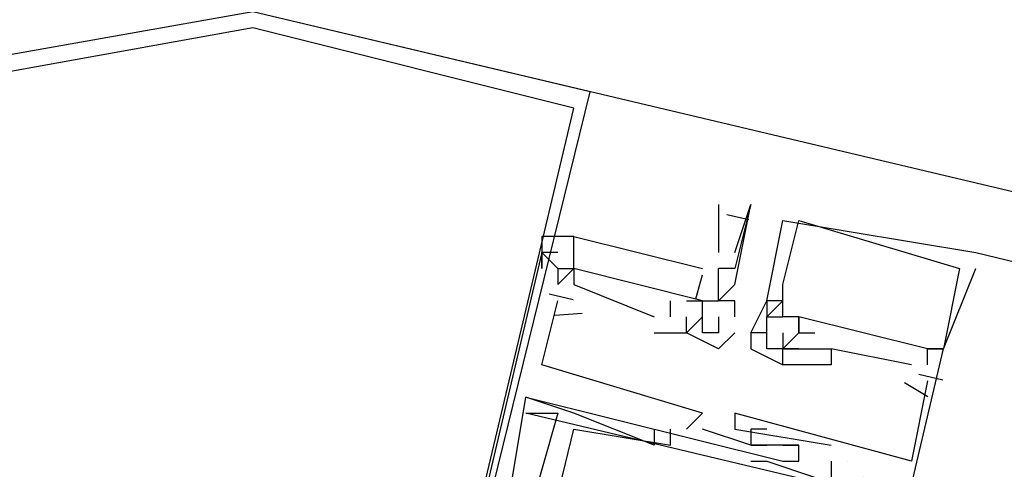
# Model space of a CAD drawing. Header units: feet. Extents: x -79 to 198, y -22 to 181.
# Tile 257 of 318: x 78.993 to 79.81, y 151.504 to 151.878. Entities that reach past the tile are written whole.
import ezdxf

# ---------------------------------------------------------------- set-up
doc = ezdxf.new("R2010")
doc.units = ezdxf.units.FT
doc.layers.add('A-LINEA', color=7, linetype='CONTINUOUS')

msp = doc.modelspace()

# ---------------------------------------------------------------- linework, layer by layer
at = {"layer": 'A-LINEA'}
for p, q in [((88.24, 149.7378), (79.1867, 151.8844)), ((79.5733, 151.7244), (79.5733, 151.6844)), ((79.5867, 151.6844), (79.6, 151.7244)), ((79.6, 151.7244), (79.6, 151.7244)), ((79.5801, 151.7161), (79.5984, 151.7118)), ((79.6267, 151.7111), (79.6267, 151.7111)), ((79.6267, 151.7111), (79.6267, 151.7111)), ((79.6267, 151.7111), (79.6267, 151.7111)), ((79.64, 151.7111), (79.64, 151.7111)), ((79.64, 151.7111), (79.64, 151.7111)), ((79.64, 151.7111), (79.64, 151.7111)), ((79.4267, 151.6844), (79.4267, 151.6844)), ((79.4267, 151.6844), (79.4267, 151.6844)), ((79.4267, 151.6844), (79.4267, 151.6844)), ((79.44, 151.6844), (79.44, 151.6844)), ((79.44, 151.6844), (79.44, 151.6844)), ((79.44, 151.6844), (79.44, 151.6844)), ((79.5733, 151.6844), (79.5733, 151.6844)), ((79.7867, 151.6844), (79.7867, 151.6844)), ((79.7867, 151.6844), (87.8933, 149.7511)), ((79.7867, 151.6844), (79.7867, 151.6844)), ((79.7867, 151.6844), (79.7867, 151.6844)), ((79.44, 151.6711), (79.44, 151.6711)), ((79.44, 151.6711), (79.44, 151.6711)), ((79.44, 151.6711), (79.44, 151.6711)), ((79.44, 151.6711), (79.44, 151.6711)), ((79.44, 151.6711), (79.44, 151.6711)), ((79.44, 151.6711), (79.44, 151.6711)), ((79.4533, 151.6711), (79.4533, 151.6711)), ((79.4533, 151.6711), (79.4533, 151.6711)), ((79.4533, 151.6711), (79.4533, 151.6711)), ((79.5544, 151.6459), (79.56, 151.6658)), ((79.5544, 151.6459), (79.56, 151.6658)), ((79.5544, 151.6459), (79.56, 151.6658)), ((79.5733, 151.6711), (79.5733, 151.6711)), ((79.5733, 151.6711), (79.5733, 151.6711)), ((79.5867, 151.6711), (79.5867, 151.6711)), ((79.7733, 151.6711), (79.7733, 151.6711)), ((79.7733, 151.6711), (79.7733, 151.6711)), ((79.7733, 151.6711), (79.7733, 151.6711)), ((79.7867, 151.6711), (79.7867, 151.6711)), ((79.7867, 151.6711), (79.7867, 151.6711)), ((79.7867, 151.6711), (79.7867, 151.6711)), ((79.4533, 151.6578), (79.52, 151.6311)), ((79.4533, 151.6578), (79.4533, 151.6578)), ((79.4533, 151.6578), (79.4533, 151.6578)), ((79.4533, 151.6578), (79.52, 151.6311)), ((79.4533, 151.6578), (79.4533, 151.6578)), ((79.4533, 151.6578), (79.4533, 151.6578)), ((79.4533, 151.6578), (79.52, 151.6311)), ((79.4533, 151.6578), (79.4533, 151.6578)), ((79.4533, 151.6578), (79.4533, 151.6578)), ((79.5867, 151.6578), (79.5867, 151.6578)), ((79.6267, 151.6578), (79.6267, 151.6578)), ((79.6267, 151.6578), (79.6267, 151.6578)), ((79.6267, 151.6578), (79.6267, 151.6578)), ((79.4327, 151.6501), (79.4527, 151.6454)), ((79.4327, 151.6501), (79.4527, 151.6454)), ((79.4327, 151.6501), (79.4527, 151.6454)), ((79.44, 151.6444), (79.44, 151.6444)), ((79.44, 151.6444), (79.44, 151.6444)), ((79.44, 151.6444), (79.44, 151.6444)), ((79.4533, 151.6444), (79.4533, 151.6444)), ((79.4533, 151.6444), (79.4533, 151.6444)), ((79.4533, 151.6444), (79.4533, 151.6444)), ((79.5333, 151.6311), (79.5333, 151.6444)), ((79.5333, 151.6444), (79.5333, 151.6444)), ((79.5333, 151.6311), (79.5333, 151.6444)), ((79.5333, 151.6444), (79.5333, 151.6444)), ((79.5333, 151.6311), (79.5333, 151.6444)), ((79.5333, 151.6444), (79.5333, 151.6444)), ((79.5467, 151.6444), (79.5467, 151.6444)), ((79.5467, 151.6444), (79.5467, 151.6444)), ((79.5467, 151.6444), (79.5467, 151.6444)), ((79.56, 151.6444), (79.56, 151.6444)), ((79.56, 151.6444), (79.56, 151.6444)), ((79.56, 151.6444), (79.56, 151.6444)), ((79.56, 151.6444), (79.56, 151.6444)), ((79.56, 151.6444), (79.56, 151.6444)), ((79.5733, 151.6444), (79.5733, 151.6444)), ((79.5733, 151.6444), (79.5733, 151.6444)), ((79.5733, 151.6444), (79.5733, 151.6444)), ((79.5867, 151.6444), (79.5867, 151.6444)), ((79.6133, 151.6444), (79.6133, 151.6444)), ((79.6133, 151.6444), (79.6133, 151.6444)), ((79.6133, 151.6444), (79.6133, 151.6444)), ((79.6133, 151.6444), (79.6133, 151.6444)), ((79.6133, 151.6444), (79.6133, 151.6444)), ((79.6133, 151.6444), (79.6133, 151.6444)), ((79.6267, 151.6444), (79.6267, 151.6444)), ((79.6267, 151.6444), (79.6267, 151.6444)), ((79.6267, 151.6444), (79.6267, 151.6444)), ((79.4375, 151.6324), (79.4602, 151.634)), ((79.4375, 151.6324), (79.4602, 151.634)), ((79.4375, 151.6324), (79.4602, 151.634)), ((79.52, 151.6311), (79.52, 151.6311)), ((79.52, 151.6311), (79.52, 151.6311)), ((79.52, 151.6311), (79.52, 151.6311)), ((79.52, 151.6311), (79.52, 151.6311)), ((79.52, 151.6311), (79.52, 151.6311)), ((79.52, 151.6311), (79.52, 151.6311)), ((79.5333, 151.6311), (79.5333, 151.6311)), ((79.5333, 151.6311), (79.5333, 151.6311)), ((79.5333, 151.6311), (79.5333, 151.6311)), ((79.56, 151.6311), (79.5467, 151.6178)), ((79.5467, 151.6311), (79.5467, 151.6311)), ((79.5467, 151.6311), (79.5467, 151.6311)), ((79.5467, 151.6311), (79.5467, 151.6311)), ((79.5467, 151.6311), (79.5467, 151.6311)), ((79.56, 151.6311), (79.56, 151.6311)), ((79.5733, 151.6311), (79.5733, 151.6311)), ((79.5867, 151.6311), (79.5867, 151.6311)), ((79.6133, 151.6311), (79.6133, 151.6311)), ((79.6133, 151.6311), (79.6133, 151.6311)), ((79.6133, 151.6311), (79.6133, 151.6311)), ((79.6133, 151.6311), (79.6133, 151.6311)), ((79.6133, 151.6311), (79.6133, 151.6311)), ((79.6133, 151.6311), (79.6133, 151.6311)), ((79.6267, 151.6311), (79.6267, 151.6311)), ((79.6267, 151.6311), (79.6267, 151.6311)), ((79.6267, 151.6311), (79.6267, 151.6311)), ((79.64, 151.6311), (79.64, 151.6311)), ((79.64, 151.6311), (79.64, 151.6311)), ((79.64, 151.6311), (79.64, 151.6311)), ((79.64, 151.6311), (79.64, 151.6311)), ((79.64, 151.6311), (79.64, 151.6311)), ((79.64, 151.6311), (79.64, 151.6311)), ((79.52, 151.6178), (79.52, 151.6178)), ((79.52, 151.6178), (79.52, 151.6178)), ((79.52, 151.6178), (79.52, 151.6178)), ((79.5467, 151.6178), (79.5467, 151.6178)), ((79.5467, 151.6178), (79.5467, 151.6178)), ((79.5467, 151.6178), (79.5467, 151.6178)), ((79.5467, 151.6178), (79.5467, 151.6178)), ((79.56, 151.6178), (79.56, 151.6178)), ((79.56, 151.6178), (79.56, 151.6178)), ((79.5733, 151.6178), (79.5733, 151.6178)), ((79.5733, 151.6178), (79.5733, 151.6178)), ((79.5867, 151.6178), (79.5867, 151.6178)), ((79.5867, 151.6178), (79.5867, 151.6178)), ((79.6, 151.6178), (79.6, 151.6178)), ((79.6, 151.6178), (79.6, 151.6178)), ((79.6, 151.6178), (79.6, 151.6178)), ((79.6, 151.6178), (79.6, 151.6178)), ((79.6, 151.6178), (79.6, 151.6178)), ((79.6, 151.6178), (79.6, 151.6178)), ((79.6133, 151.6178), (79.6133, 151.6178)), ((79.6133, 151.6178), (79.6133, 151.6178)), ((79.6133, 151.6178), (79.6133, 151.6178)), ((79.6267, 151.6178), (79.6267, 151.6178)), ((79.6267, 151.6178), (79.6267, 151.6178)), ((79.6267, 151.6178), (79.6267, 151.6178)), ((79.64, 151.6178), (79.64, 151.6178)), ((79.64, 151.6178), (79.64, 151.6178)), ((79.64, 151.6178), (79.64, 151.6178)), ((79.64, 151.6178), (79.64, 151.6178)), ((79.64, 151.6178), (79.64, 151.6178)), ((79.64, 151.6178), (79.64, 151.6178)), ((79.6533, 151.6178), (79.6533, 151.6178)), ((79.6533, 151.6178), (79.6533, 151.6178)), ((79.6533, 151.6178), (79.6533, 151.6178)), ((79.5733, 151.6044), (79.5733, 151.6044)), ((79.6, 151.6044), (79.6, 151.6044)), ((79.6, 151.6044), (79.6, 151.6044)), ((79.6, 151.6044), (79.6, 151.6044)), ((79.6133, 151.6044), (79.6133, 151.6044)), ((79.6133, 151.6044), (79.6133, 151.6044)), ((79.6133, 151.6044), (79.6133, 151.6044)), ((79.6267, 151.6044), (79.6267, 151.6044)), ((79.6267, 151.6044), (79.6267, 151.6044)), ((79.6267, 151.6044), (79.6267, 151.6044)), ((79.6267, 151.6044), (79.6267, 151.6044)), ((79.6267, 151.6044), (79.6267, 151.6044)), ((79.6267, 151.6044), (79.6267, 151.6044)), ((79.6267, 151.6044), (79.6267, 151.6044)), ((79.6267, 151.6044), (79.6267, 151.6044)), ((79.6267, 151.6044), (79.6267, 151.6044)), ((79.6267, 151.6044), (79.6267, 151.6044)), ((79.6267, 151.6044), (79.6267, 151.6044)), ((79.6267, 151.6044), (79.6267, 151.6044)), ((79.64, 151.6044), (79.64, 151.6044)), ((79.64, 151.6044), (79.64, 151.6044)), ((79.64, 151.6044), (79.64, 151.6044)), ((79.64, 151.6044), (79.64, 151.6044)), ((79.64, 151.6044), (79.64, 151.6044)), ((79.64, 151.6044), (79.64, 151.6044)), ((79.6533, 151.6044), (79.6533, 151.6044)), ((79.6533, 151.6044), (79.6533, 151.6044)), ((79.6533, 151.6044), (79.6533, 151.6044)), ((79.6667, 151.6044), (79.6667, 151.6044)), ((79.6667, 151.6044), (79.6667, 151.6044)), ((79.6667, 151.6044), (79.6667, 151.6044)), ((79.6667, 151.6044), (79.6667, 151.6044)), ((79.6667, 151.6044), (79.6667, 151.6044)), ((79.6667, 151.6044), (79.6667, 151.6044)), ((79.7467, 151.6044), (79.7467, 151.6044)), ((79.7467, 151.6044), (79.7467, 151.6044)), ((79.7467, 151.6044), (79.7467, 151.6044)), ((79.7467, 151.6044), (79.7467, 151.6044)), ((79.7467, 151.6044), (79.7467, 151.6044)), ((79.7467, 151.6044), (79.7467, 151.6044)), ((79.76, 151.6044), (79.76, 151.6044)), ((79.76, 151.6044), (79.76, 151.6044)), ((79.76, 151.6044), (79.76, 151.6044)), ((79.76, 151.6044), (79.76, 151.6044)), ((79.76, 151.6044), (79.76, 151.6044)), ((79.76, 151.6044), (79.76, 151.6044)), ((79.76, 151.6044), (79.76, 151.6044)), ((79.76, 151.6044), (79.76, 151.6044)), ((79.76, 151.6044), (79.76, 151.6044)), ((79.4267, 151.5911), (79.4267, 151.5911)), ((79.4267, 151.5911), (79.4267, 151.5911)), ((79.4267, 151.5911), (79.4267, 151.5911)), ((79.6267, 151.5911), (79.6267, 151.5911)), ((79.6267, 151.5911), (79.6267, 151.5911)), ((79.6267, 151.5911), (79.6267, 151.5911)), ((79.6267, 151.5911), (79.6267, 151.5911)), ((79.6267, 151.5911), (79.6267, 151.5911)), ((79.6267, 151.5911), (79.6267, 151.5911)), ((79.6667, 151.5911), (79.6667, 151.5911)), ((79.6667, 151.5911), (79.6667, 151.5911)), ((79.6667, 151.5911), (79.6667, 151.5911)), ((79.7333, 151.5911), (79.7333, 151.5911)), ((79.7333, 151.5911), (79.7333, 151.5911)), ((79.7333, 151.5911), (79.7333, 151.5911)), ((79.7467, 151.5911), (79.7467, 151.5911)), ((79.7467, 151.5911), (79.7467, 151.5911)), ((79.7467, 151.5911), (79.7467, 151.5911)), ((79.76, 151.5911), (79.76, 151.5911)), ((79.76, 151.5911), (79.76, 151.5911)), ((79.76, 151.5911), (79.76, 151.5911)), ((79.76, 151.5911), (79.76, 151.5911)), ((79.76, 151.5911), (79.76, 151.5911)), ((79.76, 151.5911), (79.76, 151.5911)), ((79.7276, 151.5766), (79.7471, 151.565)), ((79.7276, 151.5766), (79.7471, 151.565)), ((79.7276, 151.5766), (79.7471, 151.565)), ((79.7394, 151.5835), (79.7594, 151.5787)), ((79.7394, 151.5835), (79.7594, 151.5787)), ((79.7394, 151.5835), (79.7594, 151.5787)), ((79.7467, 151.5778), (79.7467, 151.5778)), ((79.7467, 151.5778), (79.7467, 151.5778)), ((79.7467, 151.5778), (79.7467, 151.5778)), ((79.4133, 151.5644), (79.4133, 151.5644)), ((79.4133, 151.5644), (79.4133, 151.5644)), ((79.4133, 151.5644), (79.4133, 151.5644)), ((79.4133, 151.5644), (79.4133, 151.5644)), ((79.4133, 151.5644), (79.4133, 151.5644)), ((79.4133, 151.5644), (79.4133, 151.5644)), ((79.4133, 151.5511), (79.4133, 151.5511)), ((79.4133, 151.5511), (79.4133, 151.5511)), ((79.4133, 151.5511), (79.4133, 151.5511)), ((79.44, 151.5511), (79.44, 151.5511)), ((79.44, 151.5511), (79.44, 151.5511)), ((79.44, 151.5511), (79.44, 151.5511)), ((79.4533, 151.5511), (79.4533, 151.5511)), ((79.4533, 151.5511), (79.4533, 151.5511)), ((79.4533, 151.5511), (79.4533, 151.5511)), ((79.56, 151.5511), (79.56, 151.5511)), ((79.56, 151.5511), (79.56, 151.5511)), ((79.56, 151.5511), (79.56, 151.5511)), ((79.5867, 151.5511), (79.5867, 151.5511)), ((79.5867, 151.5511), (79.5867, 151.5511)), ((79.5867, 151.5511), (79.5867, 151.5511)), ((79.4533, 151.5378), (79.4533, 151.5378)), ((79.4533, 151.5378), (79.4533, 151.5378)), ((79.4533, 151.5378), (79.4533, 151.5378)), ((79.52, 151.5378), (79.52, 151.5378)), ((79.52, 151.5378), (79.52, 151.5378)), ((79.52, 151.5378), (79.52, 151.5378)), ((79.5333, 151.5378), (79.5333, 151.5378)), ((79.5333, 151.5378), (79.5333, 151.5378)), ((79.5333, 151.5378), (79.5333, 151.5378)), ((79.5467, 151.5378), (79.5467, 151.5378)), ((79.5467, 151.5378), (79.5467, 151.5378)), ((79.5467, 151.5378), (79.5467, 151.5378)), ((79.56, 151.5378), (79.56, 151.5378)), ((79.56, 151.5378), (79.56, 151.5378)), ((79.56, 151.5378), (79.56, 151.5378)), ((79.5867, 151.5378), (79.5867, 151.5378)), ((79.5867, 151.5378), (79.5867, 151.5378)), ((79.5867, 151.5378), (79.5867, 151.5378)), ((79.6, 151.5378), (79.6, 151.5378)), ((79.6, 151.5378), (79.6, 151.5378)), ((79.6, 151.5378), (79.6, 151.5378)), ((79.6133, 151.5378), (79.6133, 151.5378)), ((79.6133, 151.5378), (79.6133, 151.5378)), ((79.6133, 151.5378), (79.6133, 151.5378)), ((79.52, 151.5244), (79.52, 151.5244)), ((79.52, 151.5244), (79.52, 151.5244)), ((79.52, 151.5244), (79.52, 151.5244)), ((79.5333, 151.5244), (79.5333, 151.5244)), ((79.5333, 151.5244), (79.5333, 151.5244)), ((79.5333, 151.5244), (79.5333, 151.5244)), ((79.6, 151.5244), (79.6, 151.5244)), ((79.6, 151.5244), (79.6, 151.5244)), ((79.6, 151.5244), (79.6, 151.5244)), ((79.6, 151.5244), (79.6, 151.5244)), ((79.6, 151.5244), (79.6, 151.5244)), ((79.6, 151.5244), (79.6, 151.5244)), ((79.6133, 151.5244), (79.6133, 151.5244)), ((79.6133, 151.5244), (79.6133, 151.5244)), ((79.6133, 151.5244), (79.6133, 151.5244)), ((79.6267, 151.5244), (79.6267, 151.5244)), ((79.6267, 151.5244), (79.6267, 151.5244)), ((79.6267, 151.5244), (79.6267, 151.5244)), ((79.64, 151.5244), (79.64, 151.5244)), ((79.64, 151.5244), (79.64, 151.5244)), ((79.64, 151.5244), (79.64, 151.5244)), ((79.64, 151.5244), (79.64, 151.5244)), ((79.64, 151.5244), (79.64, 151.5244)), ((79.64, 151.5244), (79.64, 151.5244)), ((79.6667, 151.5244), (79.6667, 151.5244)), ((79.6667, 151.5244), (79.6667, 151.5244)), ((79.6667, 151.5244), (79.6667, 151.5244)), ((79.6, 151.5111), (79.6, 151.5111)), ((79.6, 151.5111), (79.6, 151.5111)), ((79.6, 151.5111), (79.6, 151.5111)), ((79.6133, 151.5111), (79.6133, 151.5111)), ((79.6133, 151.5111), (79.6133, 151.5111)), ((79.6133, 151.5111), (79.6133, 151.5111)), ((79.6267, 151.5111), (79.6267, 151.5111)), ((79.6267, 151.5111), (79.6267, 151.5111)), ((79.6267, 151.5111), (79.6267, 151.5111)), ((79.64, 151.5111), (79.64, 151.5111)), ((79.64, 151.5111), (79.64, 151.5111)), ((79.64, 151.5111), (79.64, 151.5111)), ((79.6667, 151.5111), (79.6667, 151.5111)), ((79.6667, 151.5111), (79.6667, 151.5111)), ((79.6667, 151.5111), (79.6667, 151.5111)), ((79.6667, 151.5111), (79.6667, 151.5111)), ((79.6667, 151.5111), (79.6667, 151.5111)), ((79.6667, 151.5111), (79.6667, 151.5111)), ((79.6667, 151.5111), (79.6667, 151.5111)), ((79.6667, 151.5111), (79.6667, 151.5111)), ((79.6667, 151.5111), (79.6667, 151.5111)), ((79.68, 151.5111), (79.68, 151.5111)), ((79.68, 151.5111), (79.68, 151.5111)), ((79.68, 151.5111), (79.68, 151.5111)), ((79.68, 151.5111), (79.68, 151.5111)), ((79.68, 151.5111), (79.68, 151.5111)), ((79.68, 151.5111), (79.68, 151.5111)), ((79.7333, 151.5111), (79.7333, 151.5111)), ((79.7333, 151.5111), (79.7333, 151.5111)), ((79.7333, 151.5111), (79.7333, 151.5111))]:
    msp.add_line(p, q, dxfattribs=at)
for points in [[(90.72, 160.1778), (88.24, 149.7378), (79.1867, 151.8844)], [(79.1867, 151.8844), (78.36, 151.7378), (78.4533, 151.1911), (79.2667, 151.0044), (79.4667, 151.8178), (79.1867, 151.8844)], [(79.1867, 151.8711), (78.3733, 151.7244), (78.4667, 151.2044), (79.2667, 151.0178), (79.4533, 151.8044), (79.1867, 151.8711)], [(79.5867, 151.6311), (79.5867, 151.6444), (79.5733, 151.6444), (79.5867, 151.6578), (79.6, 151.7244), (79.6, 151.7244), (79.5867, 151.6711), (79.5867, 151.6711), (79.5733, 151.6711), (79.5733, 151.6711)], [(79.6, 151.6178), (79.6133, 151.6444), (79.6133, 151.6311), (79.6267, 151.6444), (79.6133, 151.6444), (79.6267, 151.7111), (79.7867, 151.6844), (79.7867, 151.6844)], [(79.6, 151.6178), (79.6133, 151.6444), (79.6133, 151.6311), (79.6267, 151.6444), (79.6133, 151.6444), (79.6267, 151.7111), (79.7867, 151.6844), (79.7867, 151.6844)], [(79.6, 151.6178), (79.6133, 151.6444), (79.6133, 151.6311), (79.6267, 151.6444), (79.6133, 151.6444), (79.6267, 151.7111), (79.7867, 151.6844), (79.7867, 151.6844)], [(79.6267, 151.6178), (79.6267, 151.6044), (79.6133, 151.6044), (79.6133, 151.6311), (79.6267, 151.6311), (79.6267, 151.6311), (79.6267, 151.6578), (79.6267, 151.6578), (79.6267, 151.6578), (79.6267, 151.6578), (79.64, 151.7111), (79.64, 151.7111), (79.7733, 151.6711), (79.7733, 151.6711), (79.76, 151.6044), (79.7467, 151.6044), (79.76, 151.6044), (79.7867, 151.6711)], [(79.6267, 151.6178), (79.6267, 151.6044), (79.6133, 151.6044), (79.6133, 151.6311), (79.6267, 151.6311), (79.6267, 151.6311), (79.6267, 151.6578), (79.6267, 151.6578), (79.6267, 151.6578), (79.6267, 151.6578), (79.64, 151.7111), (79.64, 151.7111), (79.7733, 151.6711), (79.7733, 151.6711), (79.76, 151.6044), (79.7467, 151.6044), (79.76, 151.6044), (79.7867, 151.6711)], [(79.6267, 151.6178), (79.6267, 151.6044), (79.6133, 151.6044), (79.6133, 151.6311), (79.6267, 151.6311), (79.6267, 151.6311), (79.6267, 151.6578), (79.6267, 151.6578), (79.6267, 151.6578), (79.6267, 151.6578), (79.64, 151.7111), (79.64, 151.7111), (79.7733, 151.6711), (79.7733, 151.6711), (79.76, 151.6044), (79.7467, 151.6044), (79.76, 151.6044), (79.7867, 151.6711)], [(79.4533, 151.6711), (79.4533, 151.6978), (79.4267, 151.6978), (79.4267, 151.6711), (79.4267, 151.6844)], [(79.56, 151.6444), (79.4533, 151.6711), (79.4533, 151.6978), (79.56, 151.6711)], [(79.56, 151.6444), (79.4533, 151.6711), (79.4533, 151.6978), (79.56, 151.6711)], [(79.56, 151.6444), (79.4533, 151.6711), (79.4533, 151.6978), (79.56, 151.6711)], [(79.44, 151.6844), (79.4267, 151.6844), (79.2667, 151.0044), (79.4267, 150.9644), (79.4267, 150.9911), (79.5067, 150.9644), (79.5067, 150.9911), (79.5067, 150.9778)], [(79.44, 151.6844), (79.4267, 151.6844), (79.2667, 151.0044), (79.4267, 150.9644), (79.4267, 150.9911), (79.5067, 150.9644), (79.5067, 150.9911), (79.5067, 150.9778)], [(79.44, 151.6844), (79.4267, 151.6844), (79.2667, 151.0044), (79.4267, 150.9644), (79.4267, 150.9911), (79.5067, 150.9644), (79.5067, 150.9911), (79.5067, 150.9778)], [(79.4267, 151.6844), (79.44, 151.6711), (79.44, 151.6578)], [(79.44, 151.6711), (79.44, 151.6711), (79.4533, 151.6711), (79.44, 151.6578)], [(79.5467, 151.6444), (79.56, 151.6444), (79.4533, 151.6711), (79.4533, 151.6578)], [(79.5467, 151.6444), (79.56, 151.6444), (79.4533, 151.6711), (79.4533, 151.6578)], [(79.5467, 151.6444), (79.56, 151.6444), (79.4533, 151.6711), (79.4533, 151.6578)], [(79.5733, 151.6311), (79.5733, 151.6178), (79.56, 151.6178), (79.56, 151.6444), (79.5733, 151.6444), (79.5733, 151.6711)], [(79.5467, 151.5378), (79.56, 151.5511), (79.4267, 151.5911), (79.44, 151.6444)], [(79.5467, 151.5378), (79.56, 151.5511), (79.4267, 151.5911), (79.44, 151.6444)], [(79.5467, 151.5378), (79.56, 151.5511), (79.4267, 151.5911), (79.44, 151.6444)], [(79.56, 151.6444), (79.56, 151.6444), (79.56, 151.6444), (79.5733, 151.6444), (79.5733, 151.6444)], [(79.52, 151.6178), (79.5467, 151.6178), (79.5467, 151.6311)], [(79.52, 151.6178), (79.5467, 151.6178), (79.5467, 151.6311)], [(79.52, 151.6178), (79.5467, 151.6178), (79.5467, 151.6311)], [(79.6133, 151.6178), (79.6133, 151.6178), (79.6, 151.6178), (79.6, 151.6044), (79.6267, 151.5911), (79.6267, 151.6044), (79.6267, 151.6044), (79.64, 151.6044), (79.64, 151.6044), (79.6267, 151.6044), (79.64, 151.6178), (79.64, 151.6178), (79.64, 151.6311), (79.6267, 151.6311)], [(79.6133, 151.6178), (79.6133, 151.6178), (79.6, 151.6178), (79.6, 151.6044), (79.6267, 151.5911), (79.6267, 151.6044), (79.6267, 151.6044), (79.64, 151.6044), (79.64, 151.6044), (79.6267, 151.6044), (79.64, 151.6178), (79.64, 151.6178), (79.64, 151.6311), (79.6267, 151.6311)], [(79.6133, 151.6178), (79.6133, 151.6178), (79.6, 151.6178), (79.6, 151.6044), (79.6267, 151.5911), (79.6267, 151.6044), (79.6267, 151.6044), (79.64, 151.6044), (79.64, 151.6044), (79.6267, 151.6044), (79.64, 151.6178), (79.64, 151.6178), (79.64, 151.6311), (79.6267, 151.6311)], [(79.7467, 151.5911), (79.7467, 151.6044), (79.64, 151.6311), (79.64, 151.6178), (79.6533, 151.6178)], [(79.7467, 151.5911), (79.7467, 151.6044), (79.64, 151.6311), (79.64, 151.6178), (79.6533, 151.6178)], [(79.7467, 151.5911), (79.7467, 151.6044), (79.64, 151.6311), (79.64, 151.6178), (79.6533, 151.6178)], [(79.5867, 151.6178), (79.5733, 151.6044), (79.5467, 151.6178), (79.5467, 151.6178), (79.5467, 151.6178), (79.5467, 151.6178), (79.5467, 151.6178)], [(79.4533, 150.9511), (79.6, 150.9244), (79.76, 151.6044)], [(79.4533, 150.9511), (79.6, 150.9244), (79.76, 151.6044)], [(79.4533, 150.9511), (79.6, 150.9244), (79.76, 151.6044)], [(79.7333, 151.5911), (79.6667, 151.6044), (79.6667, 151.5911), (79.6267, 151.5911), (79.6267, 151.6044), (79.64, 151.6044), (79.6533, 151.6044), (79.6667, 151.6044)], [(79.7333, 151.5911), (79.6667, 151.6044), (79.6667, 151.5911), (79.6267, 151.5911), (79.6267, 151.6044), (79.64, 151.6044), (79.6533, 151.6044), (79.6667, 151.6044)], [(79.7333, 151.5911), (79.6667, 151.6044), (79.6667, 151.5911), (79.6267, 151.5911), (79.6267, 151.6044), (79.64, 151.6044), (79.6533, 151.6044), (79.6667, 151.6044)], [(79.7467, 151.5778), (79.7333, 151.5111), (79.5867, 151.5511), (79.5867, 151.5378), (79.6667, 151.5244)], [(79.7467, 151.5778), (79.7333, 151.5111), (79.5867, 151.5511), (79.5867, 151.5378), (79.6667, 151.5244)], [(79.7467, 151.5778), (79.7333, 151.5111), (79.5867, 151.5511), (79.5867, 151.5378), (79.6667, 151.5244)], [(79.4, 151.4844), (79.4133, 151.5644), (79.6267, 151.5111), (79.64, 151.5111), (79.64, 151.5244), (79.6267, 151.5244), (79.64, 151.5244), (79.6, 151.5244), (79.6133, 151.5244)], [(79.4, 151.4844), (79.4133, 151.5644), (79.6267, 151.5111), (79.64, 151.5111), (79.64, 151.5244), (79.6267, 151.5244), (79.64, 151.5244), (79.6, 151.5244), (79.6133, 151.5244)], [(79.4, 151.4844), (79.4133, 151.5644), (79.6267, 151.5111), (79.64, 151.5111), (79.64, 151.5244), (79.6267, 151.5244), (79.64, 151.5244), (79.6, 151.5244), (79.6133, 151.5244)], [(79.52, 151.5378), (79.52, 151.5244), (79.4533, 151.5511), (79.4133, 151.5644)], [(79.52, 151.5378), (79.52, 151.5244), (79.4533, 151.5511), (79.4133, 151.5644)], [(79.52, 151.5378), (79.52, 151.5244), (79.4533, 151.5511), (79.4133, 151.5644)], [(79.4133, 151.5511), (79.44, 151.5511), (79.4133, 151.4578), (79.4, 151.4578), (79.4133, 151.4444), (79.32, 151.0444), (79.3067, 151.0444), (79.2933, 151.0178), (79.3067, 151.0178), (79.3067, 151.0444), (79.4, 151.0178), (79.4133, 151.0178), (79.3333, 151.0444), (79.4533, 151.5378), (79.5333, 151.5244), (79.5333, 151.5244), (79.5333, 151.5378)], [(79.4133, 151.5511), (79.44, 151.5511), (79.4133, 151.4578), (79.4, 151.4578), (79.4133, 151.4444), (79.32, 151.0444), (79.3067, 151.0444), (79.2933, 151.0178), (79.3067, 151.0178), (79.3067, 151.0444), (79.4, 151.0178), (79.4133, 151.0178), (79.3333, 151.0444), (79.4533, 151.5378), (79.5333, 151.5244), (79.5333, 151.5244), (79.5333, 151.5378)], [(79.4133, 151.5511), (79.44, 151.5511), (79.4133, 151.4578), (79.4, 151.4578), (79.4133, 151.4444), (79.32, 151.0444), (79.3067, 151.0444), (79.2933, 151.0178), (79.3067, 151.0178), (79.3067, 151.0444), (79.4, 151.0178), (79.4133, 151.0178), (79.3333, 151.0444), (79.4533, 151.5378), (79.5333, 151.5244), (79.5333, 151.5244), (79.5333, 151.5378)], [(79.6, 151.5111), (79.6, 151.5111), (79.6133, 151.5111), (79.6933, 151.4844), (79.6933, 151.4978), (79.72, 151.4844), (79.6933, 151.4844), (79.4133, 151.5511)], [(79.6, 151.5111), (79.6, 151.5111), (79.6133, 151.5111), (79.6933, 151.4844), (79.6933, 151.4978), (79.72, 151.4844), (79.6933, 151.4844), (79.4133, 151.5511)], [(79.6, 151.5111), (79.6, 151.5111), (79.6133, 151.5111), (79.6933, 151.4844), (79.6933, 151.4978), (79.72, 151.4844), (79.6933, 151.4844), (79.4133, 151.5511)], [(79.6133, 151.5378), (79.6, 151.5378), (79.6, 151.5244), (79.56, 151.5378)], [(79.6133, 151.5378), (79.6, 151.5378), (79.6, 151.5244), (79.56, 151.5378)], [(79.6133, 151.5378), (79.6, 151.5378), (79.6, 151.5244), (79.56, 151.5378)], [(79.6667, 151.5111), (79.6667, 151.4978), (79.72, 151.4844)], [(79.6667, 151.5111), (79.6667, 151.4978), (79.72, 151.4844)], [(79.6667, 151.5111), (79.6667, 151.4978), (79.72, 151.4844)]]:
    msp.add_lwpolyline(points, dxfattribs=at)

doc.saveas('drawing.dxf')
